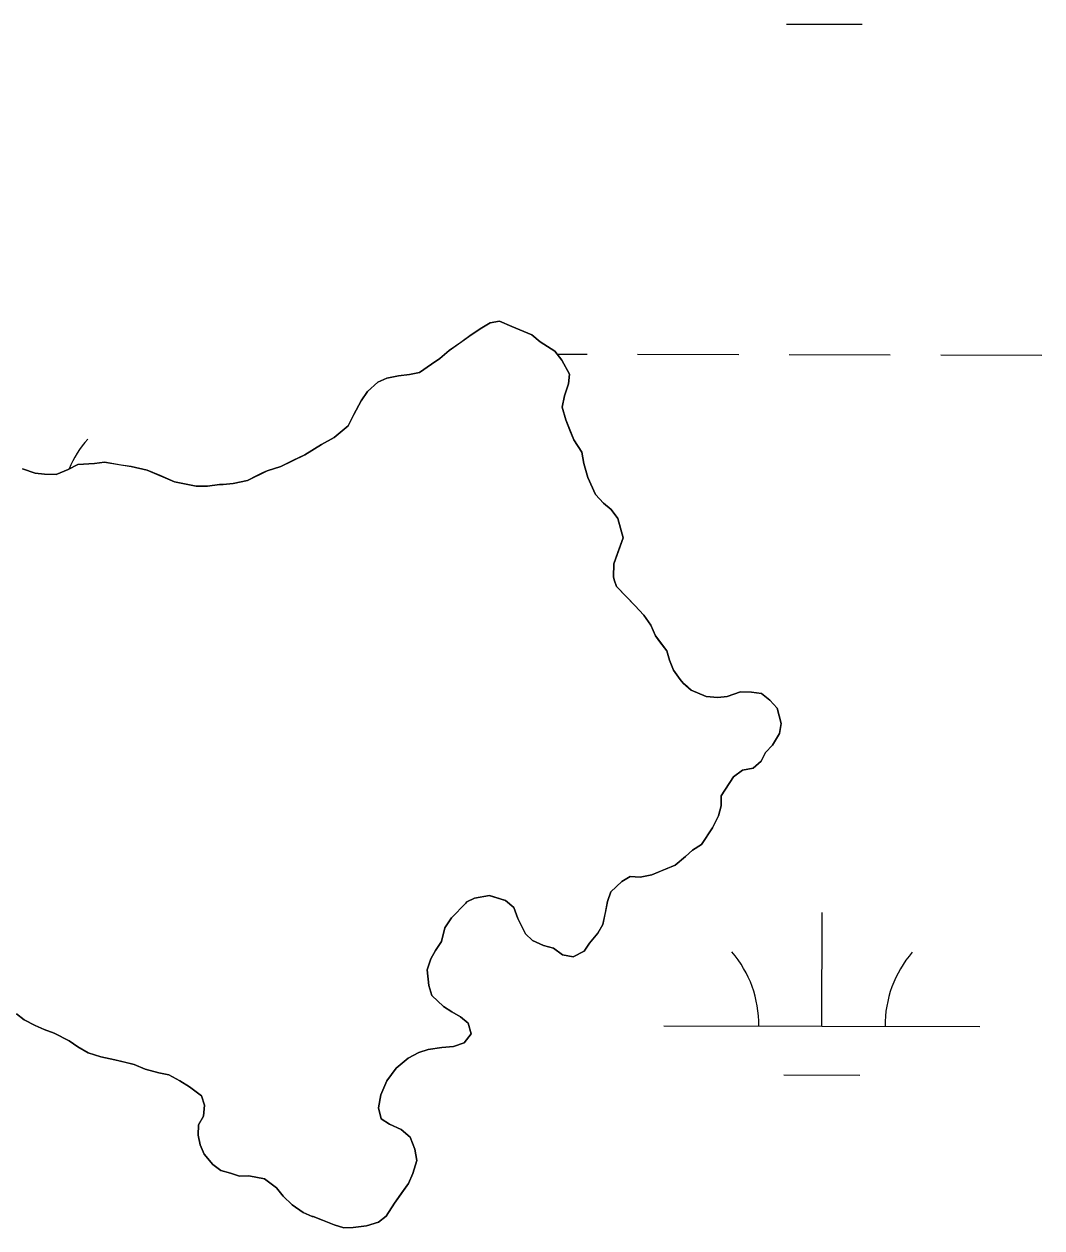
# Model space of a CAD drawing. Extents: x 3177385 to 3215275, y 903885 to 929304.
# Drawn here: x 3193532.1 to 3193854.3, y 924960.2 to 925341.3 of the extents above; entities that cross this region are included whole.
import ezdxf

# ---------------------------------------------------------------- set-up
doc = ezdxf.new("R2010")
doc.units = 0
for name, color, linetype in [('V-SITE-VEGE', 7, 'Continuous'), ('V-TOPO-SHOR', 7, 'Continuous'), ('V-WETL-SWMP', 7, 'Continuous')]:
    doc.layers.add(name, color=color, linetype=linetype)

msp = doc.modelspace()

# ---------------------------------------------------------------- linework, layer by layer
at = {"layer": 'V-SITE-VEGE'}
for p, q in [((3193673.61, 925242.92), (3193676.93, 925245.16)), ((3193676.93, 925245.16), (3193679.61, 925246.75)), ((3193679.61, 925246.75), (3193682.61, 925247.25)), ((3193682.61, 925247.25), (3193686.42, 925245.53)), ((3193686.42, 925245.53), (3193692.77, 925242.87)), ((3193666.68, 925237.98), (3193673.61, 925242.92)), ((3193692.77, 925242.87), (3193695.47, 925240.67)), ((3193663.69, 925235.43), (3193666.68, 925237.98)), ((3193695.47, 925240.67), (3193700.07, 925237.69)), ((3193700.07, 925237.69), (3193702.31, 925234.85)), ((3193657.22, 925230.96), (3193661, 925233.67)), ((3193661, 925233.67), (3193663.69, 925235.43)), ((3193702.31, 925234.85), (3193704.71, 925230.43)), ((3193646.94, 925229.17), (3193650.58, 925229.98)), ((3193650.58, 925229.98), (3193654.06, 925230.31)), ((3193654.06, 925230.31), (3193657.22, 925230.96)), ((3193704.71, 925230.43), (3193704.41, 925227.42)), ((3193640.79, 925225.01), (3193644.1, 925227.88)), ((3193644.1, 925227.88), (3193646.94, 925229.17)), ((3193704.41, 925227.42), (3193703.16, 925223.62)), ((3193636.4, 925217.71), (3193638.75, 925222)), ((3193638.75, 925222), (3193640.79, 925225.01)), ((3193703.16, 925223.62), (3193702.39, 925219.97)), ((3193702.39, 925219.97), (3193703.52, 925216.03)), ((3193634.68, 925214.06), (3193636.4, 925217.71)), ((3193703.52, 925216.03), (3193706.08, 925209.71)), ((3193630.27, 925210.4), (3193634.68, 925214.06)), ((3193620.96, 925204.96), (3193626.17, 925208.16)), ((3193626.17, 925208.16), (3193630.27, 925210.4)), ((3193706.08, 925209.71), (3193708.64, 925205.76)), ((3193613.39, 925201.28), (3193620.96, 925204.96)), ((3193708.64, 925205.76), (3193709.29, 925202.13)), ((3193531.56, 925200.51), (3193535.53, 925199.11)), ((3193535.53, 925199.11), (3193538.54, 925198.81)), ((3193542.18, 925198.67), (3193545.97, 925200.28)), ((3193545.97, 925200.28), (3193549.12, 925201.87)), ((3193549.12, 925201.87), (3193554.35, 925202.22)), ((3193554.35, 925202.22), (3193557.51, 925202.56)), ((3193557.51, 925202.56), (3193565.91, 925201.18)), ((3193565.91, 925201.18), (3193570.98, 925200.1)), ((3193570.98, 925200.1), (3193579.7, 925196.35)), ((3193602.81, 925196.79), (3193608.96, 925199.83)), ((3193608.96, 925199.83), (3193613.39, 925201.28)), ((3193709.29, 925202.13), (3193710.58, 925197.7)), ((3193538.54, 925198.81), (3193542.18, 925198.67)), ((3193579.7, 925196.35), (3193586.52, 925194.96)), ((3193590.15, 925194.98), (3193593.95, 925195.48)), ((3193593.95, 925195.48), (3193595.06, 925195.48)), ((3193595.06, 925195.48), (3193598.22, 925195.82)), ((3193598.22, 925195.82), (3193602.81, 925196.79)), ((3193710.58, 925197.7), (3193712.99, 925192.34)), ((3193586.52, 925194.96), (3193590.15, 925194.98)), ((3193712.99, 925192.34), (3193715.54, 925189.66)), ((3193715.54, 925189.66), (3193717.92, 925187.62)), ((3193717.92, 925187.62), (3193719.99, 925184.78)), ((3193719.99, 925184.78), (3193721.77, 925178.62)), ((3193721.77, 925178.62), (3193718.81, 925170.37)), ((3193718.81, 925170.37), (3193718.67, 925166.25)), ((3193718.67, 925166.25), (3193718.83, 925165.3)), ((3193718.83, 925165.3), (3193719.64, 925163.25)), ((3193719.64, 925163.25), (3193725.37, 925157.27)), ((3193725.37, 925157.27), (3193728.23, 925154.12)), ((3193728.23, 925154.12), (3193730.47, 925150.96)), ((3193730.47, 925150.96), (3193731.91, 925147.65)), ((3193731.91, 925147.65), (3193735.58, 925142.92)), ((3193735.58, 925142.92), (3193736.38, 925139.92)), ((3193736.38, 925139.92), (3193737.67, 925136.76)), ((3193737.67, 925136.76), (3193739.74, 925133.76)), ((3193739.74, 925133.76), (3193740.7, 925132.66)), ((3193740.7, 925132.66), (3193743.24, 925130.46)), ((3193743.24, 925130.46), (3193748, 925128.43)), ((3193748, 925128.43), (3193751.64, 925128.13)), ((3193751.64, 925128.13), (3193754.65, 925128.47)), ((3193754.65, 925128.47), (3193758.91, 925129.92)), ((3193758.91, 925129.92), (3193762.4, 925129.78)), ((3193762.4, 925129.78), (3193765.56, 925129.32)), ((3193765.56, 925129.32), (3193768.11, 925127.28)), ((3193768.11, 925127.28), (3193770.5, 925124.76)), ((3193770.5, 925124.76), (3193771.79, 925119.86)), ((3193771.79, 925119.86), (3193771.18, 925116.69)), ((3193771.18, 925116.69), (3193768.98, 925113.03)), ((3193768.98, 925113.03), (3193766.78, 925110.65)), ((3193765.37, 925107.95), (3193762.85, 925105.72)), ((3193766.78, 925110.65), (3193765.37, 925107.95)), ((3193759.53, 925105.07), (3193756.69, 925103)), ((3193762.85, 925105.72), (3193759.53, 925105.07)), ((3193756.69, 925103), (3193752.76, 925096.96)), ((3193752.76, 925096.96), (3193752.78, 925093.79)), ((3193752.78, 925093.79), (3193751.85, 925090.62)), ((3193751.85, 925090.62), (3193749.97, 925086.82)), ((3193749.97, 925086.82), (3193746.52, 925081.57)), ((3193746.52, 925081.57), (3193743.68, 925079.82)), ((3193741.48, 925077.75), (3193738.17, 925075.04)), ((3193743.68, 925079.82), (3193741.48, 925077.75)), ((3193738.17, 925075.04), (3193730.75, 925071.99)), ((3193721.26, 925069.88), (3193717.8, 925066.54)), ((3193723.94, 925071.48), (3193721.26, 925069.88)), ((3193727.11, 925071.18), (3193723.94, 925071.48)), ((3193730.75, 925071.99), (3193727.11, 925071.18)), ((3193717.8, 925066.54), (3193716.71, 925063.52)), ((3193671.92, 925062.96), (3193667.35, 925058.34)), ((3193672.23, 925063.44), (3193671.92, 925062.96)), ((3193674.6, 925064.56), (3193672.23, 925063.44)), ((3193679.35, 925065.37), (3193674.6, 925064.56)), ((3193684.42, 925063.82), (3193679.35, 925065.37)), ((3193687.12, 925061.62), (3193684.42, 925063.82)), ((3193716.71, 925063.52), (3193715.32, 925056.24)), ((3193667.35, 925058.34), (3193665.31, 925055.17)), ((3193688.41, 925058.15), (3193687.12, 925061.62)), ((3193690.81, 925053.25), (3193688.41, 925058.15)), ((3193665.31, 925055.17), (3193664.23, 925050.89)), ((3193715.32, 925056.24), (3193713.75, 925053.54)), ((3193664.23, 925050.89), (3193662.35, 925048.03)), ((3193693.04, 925051.21), (3193690.81, 925053.25)), ((3193696.52, 925049.64), (3193693.04, 925051.21)), ((3193713.75, 925053.54), (3193711.08, 925050.36)), ((3193662.35, 925048.03), (3193660.78, 925045.33)), ((3193699.7, 925048.71), (3193696.52, 925049.64)), ((3193702.56, 925046.67), (3193699.7, 925048.71)), ((3193705.88, 925046.05), (3193702.56, 925046.67)), ((3193709.35, 925047.82), (3193705.88, 925046.05)), ((3193711.08, 925050.36), (3193709.35, 925047.82)), ((3193660.78, 925045.33), (3193659.69, 925041.84)), ((3193659.69, 925041.84), (3193660.19, 925036.94)), ((3193660.19, 925036.94), (3193661.16, 925033.78)), ((3193661.16, 925033.78), (3193664.82, 925030.32)), ((3193532.05, 925026.1), (3193529.67, 925027.99)), ((3193664.82, 925030.32), (3193667.52, 925028.59)), ((3193667.52, 925028.59), (3193670.22, 925027.02)), ((3193535.54, 925024.22), (3193532.05, 925026.1)), ((3193538.4, 925022.97), (3193535.54, 925024.22)), ((3193670.22, 925027.02), (3193672.6, 925024.98)), ((3193672.6, 925024.98), (3193673.57, 925021.66)), ((3193541.57, 925021.88), (3193538.4, 925022.97)), ((3193546.33, 925019.37), (3193541.57, 925021.88)), ((3193673.57, 925021.66), (3193671.37, 925018.8)), ((3193549.03, 925017.49), (3193546.33, 925019.37)), ((3193552.37, 925015.61), (3193549.03, 925017.49)), ((3193659.99, 925016.68), (3193656.99, 925015.71)), ((3193664.26, 925017.33), (3193659.99, 925016.68)), ((3193668.05, 925017.67), (3193664.26, 925017.33)), ((3193671.37, 925018.8), (3193668.05, 925017.67)), ((3193556.33, 925014.37), (3193552.37, 925015.61)), ((3193560.77, 925013.44), (3193556.33, 925014.37)), ((3193566.95, 925011.89), (3193560.77, 925013.44)), ((3193653.67, 925013.95), (3193649.89, 925010.77)), ((3193656.99, 925015.71), (3193653.67, 925013.95)), ((3193570.44, 925010.49), (3193566.95, 925011.89)), ((3193574.72, 925009.24), (3193570.44, 925010.49)), ((3193577.89, 925008.63), (3193574.72, 925009.24)), ((3193581.38, 925006.75), (3193577.89, 925008.63)), ((3193649.89, 925010.77), (3193646.91, 925006.79)), ((3193584.4, 925004.87), (3193581.38, 925006.75)), ((3193588.21, 925002.04), (3193584.4, 925004.87)), ((3193646.91, 925006.79), (3193645.03, 925002.35)), ((3193589.18, 924999.04), (3193588.21, 925002.04)), ((3193645.03, 925002.35), (3193644.26, 924998.23)), ((3193588.88, 924995.55), (3193589.18, 924999.04)), ((3193644.26, 924998.23), (3193645.07, 924994.76)), ((3193587.31, 924992.85), (3193588.88, 924995.55)), ((3193645.07, 924994.76), (3193647.77, 924993.03)), ((3193587.17, 924989.53), (3193587.31, 924992.85)), ((3193587.82, 924986.52), (3193587.17, 924989.53)), ((3193647.77, 924993.03), (3193651.42, 924991.31)), ((3193651.42, 924991.31), (3193654.29, 924988.95)), ((3193589.11, 924983.53), (3193587.82, 924986.52)), ((3193654.29, 924988.95), (3193655.73, 924985.16)), ((3193591.81, 924980.22), (3193589.11, 924983.53)), ((3193655.73, 924985.16), (3193656.38, 924981.52)), ((3193594.36, 924978.33), (3193591.81, 924980.22)), ((3193597.37, 924977.56), (3193594.36, 924978.33)), ((3193656.38, 924981.52), (3193655.14, 924977.4)), ((3193600.22, 924976.62), (3193597.37, 924977.56)), ((3193603.23, 924976.64), (3193600.22, 924976.62)), ((3193608.14, 924975.72), (3193603.23, 924976.64)), ((3193611.96, 924972.89), (3193608.14, 924975.72)), ((3193653.73, 924974.23), (3193649.33, 924968.03)), ((3193655.14, 924977.4), (3193653.73, 924974.23)), ((3193614.03, 924970.21), (3193611.96, 924972.89)), ((3193616.89, 924967.54), (3193614.03, 924970.21)), ((3193620.39, 924965.02), (3193616.89, 924967.54)), ((3193649.33, 924968.03), (3193646.67, 924963.9)), ((3193623.24, 924963.77), (3193620.39, 924965.02)), ((3193623.56, 924963.77), (3193623.24, 924963.77)), ((3193626.57, 924962.68), (3193623.56, 924963.77)), ((3193646.67, 924963.9), (3193644.3, 924961.99)), ((3193630.22, 924961.12), (3193626.57, 924962.68)), ((3193633.24, 924960.19), (3193630.22, 924961.12)), ((3193636.24, 924960.36), (3193633.24, 924960.19)), ((3193640.51, 924960.86), (3193636.24, 924960.36)), ((3193644.3, 924961.99), (3193640.51, 924960.86))]:
    msp.add_line(p, q, dxfattribs=at)
at = {"layer": 'V-TOPO-SHOR'}
for points in [[(3193733.34, 925145.76), (3193731.91, 925147.65), (3193730.47, 925150.96), (3193728.23, 925154.12), (3193725.37, 925157.27), (3193723.14, 925159.63), (3193719.64, 925163.25), (3193718.83, 925165.3), (3193718.67, 925166.25), (3193718.81, 925170.37), (3193720.05, 925174.01), (3193721.77, 925178.61), (3193719.99, 925184.78), (3193717.92, 925187.62), (3193715.54, 925189.66), (3193712.99, 925192.34), (3193710.58, 925197.7), (3193709.29, 925202.13), (3193708.64, 925205.76), (3193706.08, 925209.71), (3193704.8, 925212.71), (3193703.52, 925216.03), (3193702.39, 925219.97), (3193703.16, 925223.62), (3193704.41, 925227.42), (3193704.71, 925230.43), (3193702.31, 925234.85), (3193700.07, 925237.69), (3193695.47, 925240.67), (3193692.77, 925242.87), (3193686.42, 925245.53), (3193682.61, 925247.25), (3193679.61, 925246.75), (3193676.93, 925245.16), (3193673.61, 925242.92), (3193670.31, 925240.53), (3193666.68, 925237.98), (3193663.69, 925235.43), (3193661, 925233.67), (3193657.22, 925230.96), (3193654.06, 925230.31), (3193650.58, 925229.98), (3193646.94, 925229.17), (3193644.1, 925227.88), (3193640.79, 925225.02), (3193638.75, 925222), (3193636.4, 925217.71), (3193634.68, 925214.06), (3193630.27, 925210.4), (3193626.17, 925208.16), (3193620.96, 925204.96), (3193617.33, 925203.2), (3193613.39, 925201.28), (3193608.96, 925199.83), (3193607.54, 925199.19), (3193605.65, 925198.23), (3193602.81, 925196.79), (3193598.22, 925195.82), (3193595.06, 925195.48), (3193593.95, 925195.48), (3193590.15, 925194.98), (3193586.52, 925194.96), (3193582.87, 925195.73), (3193579.7, 925196.35), (3193575.1, 925198.38), (3193570.98, 925200.1), (3193565.91, 925201.18), (3193562.74, 925201.64), (3193557.51, 925202.56), (3193554.35, 925202.22), (3193549.12, 925201.88), (3193545.97, 925200.28), (3193542.18, 925198.67), (3193538.54, 925198.81), (3193535.53, 925199.11), (3193531.56, 925200.51)], [(3193616.89, 924967.54), (3193620.39, 924965.02), (3193623.24, 924963.77), (3193623.56, 924963.77), (3193626.57, 924962.68), (3193630.22, 924961.12), (3193633.24, 924960.19), (3193636.24, 924960.36), (3193640.51, 924960.86), (3193644.3, 924961.99), (3193646.67, 924963.9), (3193649.33, 924968.03), (3193651.54, 924971.21), (3193653.73, 924974.23), (3193655.14, 924977.4), (3193656.38, 924981.52), (3193655.73, 924985.16), (3193654.29, 924988.95), (3193651.42, 924991.31), (3193647.77, 924993.03), (3193645.07, 924994.76), (3193644.26, 924998.23), (3193645.03, 925002.35), (3193646.91, 925006.79), (3193649.89, 925010.77), (3193653.67, 925013.95), (3193656.99, 925015.71), (3193659.99, 925016.68), (3193664.26, 925017.33), (3193668.05, 925017.67), (3193671.37, 925018.8), (3193673.57, 925021.66), (3193672.6, 925024.98), (3193670.22, 925027.02), (3193667.52, 925028.59), (3193664.82, 925030.32), (3193661.16, 925033.78), (3193660.19, 925036.94), (3193659.69, 925041.84), (3193660.78, 925045.33), (3193662.35, 925048.03), (3193664.23, 925050.89), (3193665.31, 925055.17), (3193667.35, 925058.34), (3193671.92, 925062.96), (3193672.23, 925063.44), (3193674.6, 925064.56), (3193679.35, 925065.37), (3193684.42, 925063.82), (3193687.12, 925061.62), (3193688.41, 925058.15), (3193690.81, 925053.25), (3193693.03, 925051.21), (3193696.52, 925049.64), (3193699.7, 925048.71), (3193702.56, 925046.67), (3193705.88, 925046.05), (3193709.35, 925047.82), (3193711.08, 925050.36), (3193713.75, 925053.54), (3193715.32, 925056.24), (3193716.09, 925060.04), (3193716.71, 925063.52), (3193717.8, 925066.54), (3193721.26, 925069.88), (3193723.94, 925071.48), (3193727.11, 925071.18), (3193730.75, 925071.99), (3193733.59, 925073.11), (3193738.17, 925075.04), (3193741.48, 925077.75), (3193743.68, 925079.82), (3193746.52, 925081.57), (3193749.97, 925086.82), (3193751.85, 925090.62), (3193752.78, 925093.79), (3193752.77, 925096.96), (3193756.69, 925103), (3193759.53, 925105.07), (3193762.85, 925105.72), (3193765.37, 925107.95), (3193766.78, 925110.65), (3193768.98, 925113.03), (3193771.18, 925116.69), (3193771.79, 925119.86), (3193770.5, 925124.76), (3193768.11, 925127.28), (3193765.56, 925129.32), (3193762.4, 925129.78), (3193758.91, 925129.92), (3193754.65, 925128.47), (3193751.64, 925128.13), (3193748, 925128.43), (3193743.24, 925130.46), (3193741.97, 925131.56), (3193740.7, 925132.66), (3193739.74, 925133.77), (3193737.67, 925136.76), (3193736.38, 925139.92), (3193735.58, 925142.92), (3193733.34, 925145.76)], [(3193529.67, 925027.99), (3193532.05, 925026.1), (3193535.54, 925024.22), (3193538.4, 925022.97), (3193541.57, 925021.88), (3193546.33, 925019.37), (3193549.03, 925017.49), (3193552.37, 925015.61), (3193556.33, 925014.37), (3193560.77, 925013.44), (3193563.94, 925012.67), (3193566.95, 925011.89), (3193570.44, 925010.49), (3193574.72, 925009.24), (3193577.89, 925008.63), (3193581.38, 925006.75), (3193584.4, 925004.87), (3193588.21, 925002.04), (3193589.18, 924999.04), (3193588.88, 924995.55), (3193587.31, 924992.85), (3193587.17, 924989.53), (3193587.82, 924986.52), (3193589.11, 924983.53), (3193591.81, 924980.22), (3193594.36, 924978.33), (3193597.37, 924977.56), (3193600.22, 924976.62), (3193603.23, 924976.64), (3193608.14, 924975.72), (3193611.96, 924972.89), (3193614.03, 924970.21), (3193616.89, 924967.54)]]:
    msp.add_lwpolyline(points, dxfattribs=at)
at = {"layer": 'V-WETL-SWMP'}
for p, q in [((3193773.38, 925341.29), (3193797.38, 925341.23)), ((3193700.76, 925236.82), (3193710.29, 925236.79)), ((3193726.29, 925236.76), (3193758.29, 925236.68)), ((3193774.29, 925236.64), (3193806.29, 925236.57)), ((3193822.29, 925236.53), (3193854.29, 925236.46)), ((3193784.64, 925024.02), (3193784.73, 925060.02)), ((3193734.64, 925024.13), (3193834.64, 925023.9)), ((3193772.61, 925008.61), (3193796.61, 925008.56))]:
    msp.add_line(p, q, dxfattribs=at)
for points in [[(3193718.83, 925165.3), (3193718.67, 925166.25), (3193718.81, 925170.37), (3193720.05, 925174.02), (3193721.77, 925178.61), (3193719.99, 925184.78), (3193717.92, 925187.62), (3193715.53, 925189.66), (3193712.99, 925192.34), (3193710.58, 925197.7), (3193709.29, 925202.13), (3193708.64, 925205.76), (3193706.09, 925209.71), (3193704.8, 925212.71), (3193703.52, 925216.02), (3193702.39, 925219.97), (3193703.16, 925223.62), (3193704.41, 925227.42), (3193704.71, 925230.43), (3193702.31, 925234.85), (3193700.08, 925237.69), (3193695.47, 925240.67), (3193692.77, 925242.87), (3193686.42, 925245.53), (3193682.61, 925247.25), (3193679.61, 925246.75), (3193676.93, 925245.16), (3193673.62, 925242.92), (3193670.3, 925240.53), (3193666.68, 925237.98), (3193663.69, 925235.43), (3193661, 925233.67), (3193657.22, 925230.96), (3193654.06, 925230.31), (3193650.58, 925229.98), (3193646.94, 925229.16), (3193644.1, 925227.88), (3193640.79, 925225.02), (3193638.75, 925222), (3193636.4, 925217.71), (3193634.68, 925214.06), (3193630.27, 925210.4), (3193626.17, 925208.16), (3193620.96, 925204.96), (3193617.33, 925203.2), (3193613.39, 925201.28), (3193608.96, 925199.83), (3193607.54, 925199.19), (3193602.81, 925196.79), (3193598.22, 925195.82), (3193595.06, 925195.48), (3193593.95, 925195.48), (3193590.15, 925194.98), (3193586.51, 925194.96), (3193582.87, 925195.73), (3193579.7, 925196.35), (3193575.1, 925198.38), (3193570.98, 925200.1), (3193565.91, 925201.18), (3193562.74, 925201.64), (3193557.51, 925202.56), (3193554.35, 925202.22), (3193549.12, 925201.88), (3193545.97, 925200.28), (3193542.18, 925198.67), (3193538.54, 925198.81), (3193535.53, 925199.11), (3193531.56, 925200.51)], [(3193633.24, 924960.19), (3193636.24, 924960.36), (3193640.51, 924960.86), (3193644.3, 924961.99), (3193646.67, 924963.9), (3193649.33, 924968.03), (3193651.53, 924971.21), (3193653.73, 924974.23), (3193655.14, 924977.4), (3193656.38, 924981.52), (3193655.73, 924985.16), (3193654.29, 924988.95), (3193651.42, 924991.31), (3193647.77, 924993.03), (3193645.07, 924994.76), (3193644.26, 924998.23), (3193645.03, 925002.35), (3193646.91, 925006.79), (3193649.89, 925010.77), (3193653.67, 925013.95), (3193656.99, 925015.71), (3193659.99, 925016.68), (3193664.26, 925017.34), (3193668.05, 925017.67), (3193671.37, 925018.8), (3193673.57, 925021.66), (3193672.6, 925024.98), (3193670.22, 925027.02), (3193667.52, 925028.59), (3193664.82, 925030.32), (3193661.16, 925033.78), (3193660.19, 925036.94), (3193659.69, 925041.84), (3193660.78, 925045.33), (3193662.35, 925048.03), (3193664.23, 925050.89), (3193665.31, 925055.17), (3193667.35, 925058.34), (3193671.92, 925062.96), (3193672.23, 925063.44), (3193674.6, 925064.56), (3193679.34, 925065.38), (3193684.42, 925063.82), (3193687.12, 925061.62), (3193688.41, 925058.14), (3193690.81, 925053.25), (3193693.03, 925051.21), (3193696.52, 925049.64), (3193699.7, 925048.71), (3193702.56, 925046.67), (3193705.88, 925046.05), (3193709.35, 925047.81), (3193711.08, 925050.36), (3193713.75, 925053.54), (3193715.32, 925056.24), (3193716.09, 925060.04), (3193716.71, 925063.52), (3193717.8, 925066.54), (3193721.26, 925069.88), (3193723.94, 925071.48), (3193727.11, 925071.18), (3193730.75, 925071.99), (3193733.59, 925073.11), (3193738.17, 925075.04), (3193741.48, 925077.75), (3193743.68, 925079.82), (3193746.52, 925081.57), (3193749.97, 925086.82), (3193751.85, 925090.62), (3193752.78, 925093.79), (3193752.77, 925096.96), (3193756.69, 925103), (3193759.53, 925105.07), (3193762.85, 925105.72), (3193765.37, 925107.95), (3193766.78, 925110.65), (3193768.98, 925113.03), (3193771.17, 925116.69), (3193771.79, 925119.86), (3193770.5, 925124.76), (3193768.11, 925127.27), (3193765.56, 925129.32), (3193762.4, 925129.78), (3193758.91, 925129.91), (3193754.65, 925128.47), (3193751.64, 925128.13), (3193748, 925128.43), (3193743.24, 925130.46), (3193740.7, 925132.66), (3193739.74, 925133.77), (3193737.67, 925136.76), (3193736.38, 925139.92), (3193735.58, 925142.92), (3193733.35, 925145.76), (3193731.91, 925147.65), (3193730.47, 925150.97), (3193728.23, 925154.12), (3193725.37, 925157.27), (3193723.14, 925159.63), (3193719.64, 925163.25), (3193718.83, 925165.3)], [(3193529.67, 925027.99), (3193532.05, 925026.1), (3193535.55, 925024.22), (3193538.4, 925022.97), (3193541.57, 925021.88), (3193546.33, 925019.37), (3193549.04, 925017.49), (3193552.37, 925015.61), (3193556.33, 925014.37), (3193560.77, 925013.44), (3193563.94, 925012.67), (3193566.95, 925011.89), (3193570.44, 925010.49), (3193574.72, 925009.24), (3193577.89, 925008.63), (3193581.38, 925006.75), (3193584.4, 925004.87), (3193588.21, 925002.04), (3193589.18, 924999.04), (3193588.88, 924995.55), (3193587.31, 924992.85), (3193587.17, 924989.53), (3193587.82, 924986.53), (3193589.11, 924983.53), (3193591.82, 924980.22), (3193594.36, 924978.33), (3193597.37, 924977.56), (3193600.22, 924976.62), (3193603.23, 924976.64), (3193608.14, 924975.72), (3193611.96, 924972.89), (3193614.03, 924970.21), (3193616.89, 924967.54), (3193620.39, 924965.02), (3193623.24, 924963.77), (3193623.56, 924963.77), (3193626.57, 924962.68), (3193630.22, 924961.12), (3193633.24, 924960.19)]]:
    msp.add_lwpolyline(points, dxfattribs=at)
for centre, start, end in [((3193578.83, 925186.83), 139.0948, 157.2648), ((3193729.4, 925024.62), 359.0948, 40.6385), ((3193839.89, 925024.36), 139.0948, 180.6385)]:
    msp.add_arc(centre, 35.25, start, end, dxfattribs=at)

doc.saveas('drawing.dxf')
